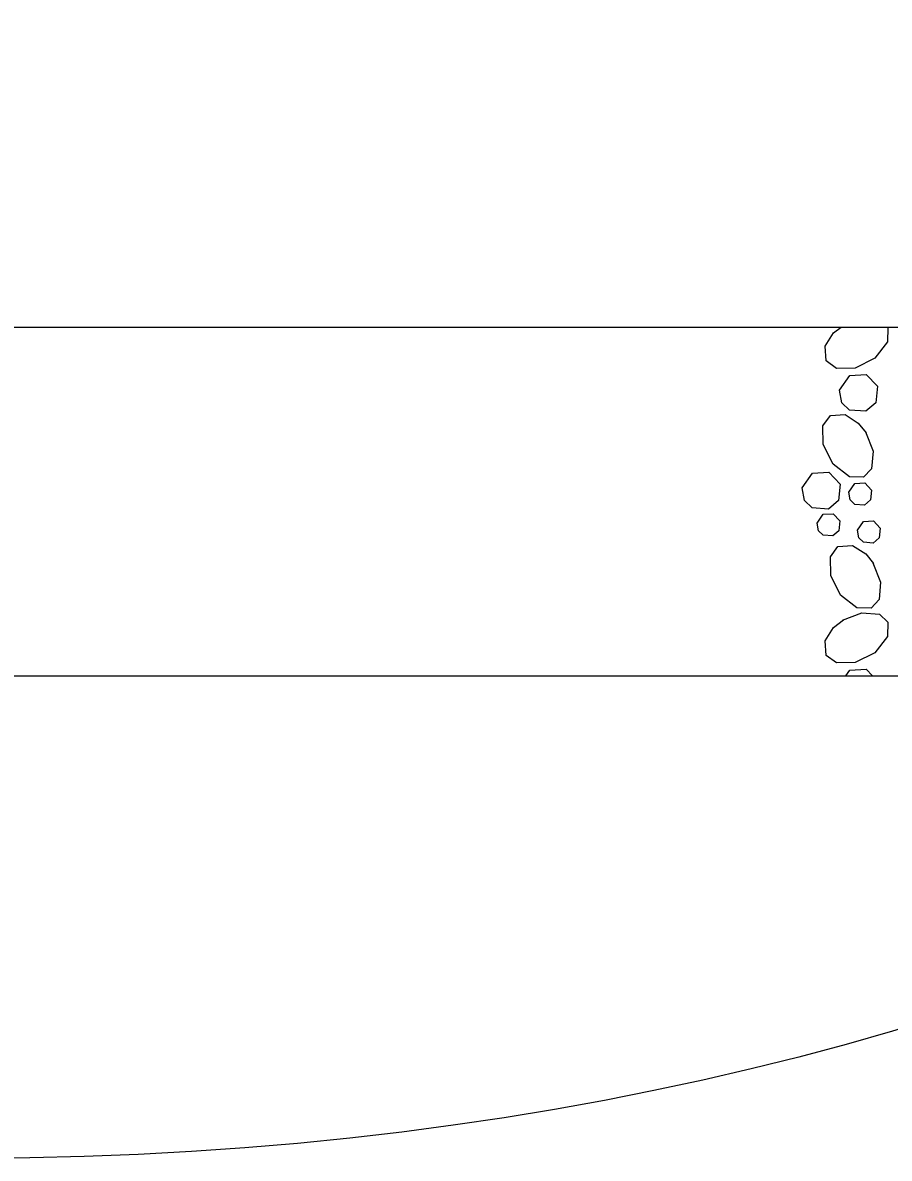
# Model space of a CAD drawing. Extents: x 636530 to 644067, y 294168 to 299122.
# Drawn here: x 638623.3 to 638646.02, y 297811.46 to 297841.24 of the extents above; entities that cross this region are included whole.
import ezdxf

# ---------------------------------------------------------------- set-up
doc = ezdxf.new("R2010")
doc.units = 0
doc.layers.add('1', color=7, linetype='Continuous')

msp = doc.modelspace()

# ---------------------------------------------------------------- linework, layer by layer
at = {"layer": '1'}
for p, q in [((638586.73, 297833.258), (638651.603, 297833.258)), ((638584.205, 297824.114), (638654.128, 297824.114))]:
    msp.add_line(p, q, dxfattribs=at)
for points in [[(638645.964, 297833.258), (638645.98, 297833.243), (638645.973, 297832.868), (638645.64, 297832.442), (638645.125, 297832.184), (638644.639, 297832.176), (638644.366, 297832.37), (638644.34, 297832.757), (638644.562, 297833.103), (638644.757, 297833.258)], [(638644.714, 297831.607), (638644.983, 297831.99), (638645.412, 297832.014), (638645.711, 297831.705), (638645.667, 297831.271), (638645.402, 297831.05), (638644.978, 297831.081), (638644.779, 297831.275), (638644.714, 297831.607)], [(638645.398, 297830.508), (638645.597, 297830.005), (638645.557, 297829.542), (638645.348, 297829.323), (638644.973, 297829.33), (638644.547, 297829.663), (638644.29, 297830.178), (638644.281, 297830.664), (638644.475, 297830.937), (638644.862, 297830.963), (638645.208, 297830.741), (638645.411, 297830.487)], [(638643.736, 297829.043), (638644.005, 297829.425), (638644.434, 297829.45), (638644.733, 297829.14), (638644.689, 297828.707), (638644.424, 297828.486), (638644, 297828.517), (638643.801, 297828.71), (638643.736, 297829.043)], [(638644.959, 297828.925), (638645.121, 297829.154), (638645.378, 297829.169), (638645.557, 297828.983), (638645.531, 297828.723), (638645.372, 297828.591), (638645.118, 297828.609), (638644.998, 297828.725), (638644.959, 297828.924)], [(638644.127, 297828.117), (638644.288, 297828.347), (638644.546, 297828.362), (638644.725, 297828.176), (638644.699, 297827.916), (638644.54, 297827.783), (638644.286, 297827.802), (638644.166, 297827.918), (638644.127, 297828.117)], [(638645.186, 297827.928), (638645.348, 297828.158), (638645.605, 297828.173), (638645.784, 297827.987), (638645.758, 297827.727), (638645.599, 297827.594), (638645.345, 297827.613), (638645.225, 297827.729), (638645.186, 297827.928)], [(638645.593, 297827.075), (638645.792, 297826.572), (638645.752, 297826.11), (638645.543, 297825.89), (638645.168, 297825.897), (638644.742, 297826.231), (638644.485, 297826.746), (638644.476, 297827.231), (638644.67, 297827.505), (638645.057, 297827.53), (638645.403, 297827.309), (638645.606, 297827.055)], [(638644.795, 297825.567), (638645.298, 297825.766), (638645.76, 297825.726), (638645.98, 297825.517), (638645.973, 297825.142), (638645.64, 297824.716), (638645.125, 297824.459), (638644.639, 297824.45), (638644.366, 297824.644), (638644.34, 297825.031), (638644.562, 297825.377), (638644.816, 297825.58)], [(638644.878, 297824.114), (638644.983, 297824.264), (638645.412, 297824.288), (638645.58, 297824.114)]]:
    msp.add_lwpolyline(points, dxfattribs=at)
msp.add_ellipse((638622.056, 297845.26), major_axis=(-55.48, 0), ratio=0.609266, dxfattribs=at)

doc.saveas('drawing.dxf')
